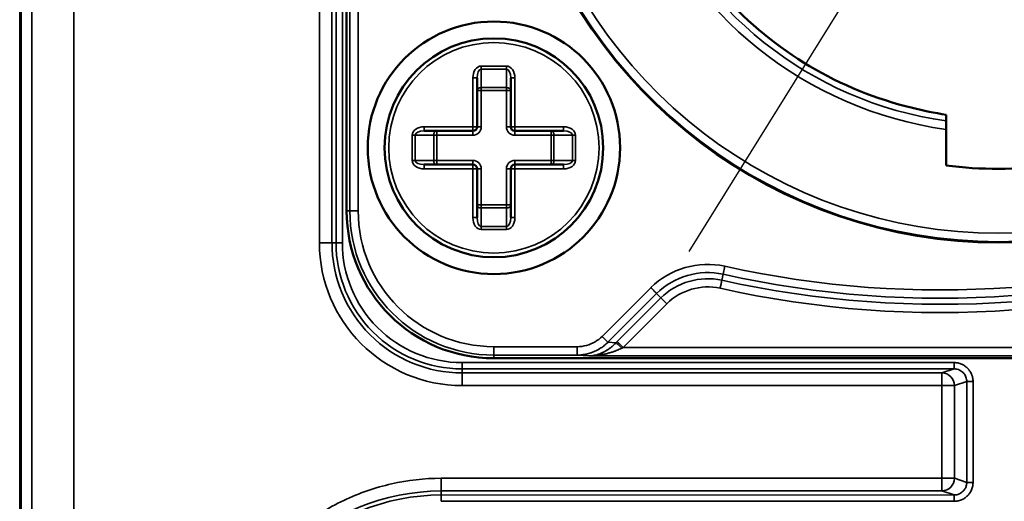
# Model space of a CAD drawing. Header units: millimetres. Extents: x 50 to 3176, y 50 to 2109.
# Tile 654 of 656: x 2321 to 2344, y 1008 to 1020. Entities that reach past the tile are written whole.
import ezdxf

# ---------------------------------------------------------------- set-up
doc = ezdxf.new("R2010")
doc.units = ezdxf.units.MM
doc.header["$LTSCALE"] = 10
for name, color, linetype, lineweight in [('Dimension (ISO)', 7, 'Continuous', 25), ('Visible (ISO)', 7, 'Continuous', 50), ('Visible Narrow (ISO)', 7, 'Continuous', 35)]:
    doc.layers.add(name, color=color, linetype=linetype, lineweight=lineweight)
doc.styles.add('Note Text (ANSI)', font='tahoma.ttf')
doc.dimstyles.new('Default (ISO)', dxfattribs={"dimscale": 10, "dimtxt": 1, "dimasz": 2.5, "dimexe": 3.175, "dimexo": 0, "dimgap": 0.762, "dimtad": 1, "dimrnd": 1e-08, "dimzin": 0, "dimdsep": 46, "dimtxsty": 'Note Text (ANSI)', "dimcen": 0.09, "dimdle": 10, "dimclrd": 1, "dimclre": 1, "dimclrt": 1, "dimazin": 0, "dimtfac": 3.5052, "dimtmove": 0, "dimatfit": 3, "dimfxl": 1, "dimtolj": 1, "dimtzin": 0, "dimlwd": -1, "dimlwe": -1, "dimarcsym": 0})

# ---------------------------------------------------------------- blocks, each defined once
blk = doc.blocks.new('*D13')
at = {"layer": 'Defpoints', "color": 0, "transparency": 16777216}
for p in [(2370.247, 1067.721), (2363.375, 1056.686)]:
    blk.add_point(p, dxfattribs=at)
at = {"layer": 'Dimension (ISO)', "color": 1, "transparency": 16777216}
for p, q in [((2383.462, 1088.942), (2521.218, 1310.149)), ((2363.375, 1056.686), (2370.247, 1067.721)), ((2350.159, 1035.464), (2336.944, 1014.243))]:
    blk.add_line(p, q, dxfattribs=at)
for points in [[(2379.925, 1091.145), (2386.999, 1086.74), (2370.247, 1067.721)], [(2346.622, 1037.667), (2353.696, 1033.262), (2363.375, 1056.686)]]:
    blk.add_solid(points, dxfattribs=at)
at = {"layer": 'Dimension (ISO)', "color": 1, "transparency": 16777216, "insert": (2422.55, 1190.872), "char_height": 10, "attachment_point": 1, "rotation": 58.0875, "style": 'Note Text (ANSI)'}
blk.add_mtext('\\A1;∅13.00 mm [∅0.512 in]', dxfattribs=at)

msp = doc.modelspace()

# ---------------------------------------------------------------- linework, layer by layer
at = {"layer": 'Visible (ISO)'}
for p, q in [((2321.066, 975.9574), (2321.066, 1036.2033)), ((2328.8108, 1015.2033), (2328.8108, 1036.2033)), ((2331.9108, 1018.3619), (2331.9108, 1017.2033)), ((2332.7108, 1017.2033), (2332.7108, 1018.3619)), ((2343.0608, 1017.3431), (2343.0608, 1017.1412)), ((2331.8108, 1017.1033), (2330.6522, 1017.1033)), ((2333.9693, 1017.1033), (2332.8108, 1017.1033)), ((2343.0608, 1017.1412), (2343.0608, 1016.2817)), ((2330.6522, 1016.3033), (2331.8108, 1016.3033)), ((2332.8108, 1016.3033), (2333.9693, 1016.3033)), ((2331.9108, 1016.2033), (2331.9108, 1015.0447)), ((2332.7108, 1015.0447), (2332.7108, 1016.2033)), ((2332.3108, 1011.7033), (2356.3108, 1011.7033))]:
    msp.add_line(p, q, dxfattribs=at)
for radius in [3, 2.6]:
    msp.add_circle((2332.3108, 1016.7033), radius, dxfattribs=at)
for centre, radius, start, end in [((2344.3108, 1026.2033), 11.75, 121.67243, 58.32757), ((2344.3108, 1026.2033), 8.794, 222, 256.5195), ((2331.8108, 1017.2033), 0.1, 270, 0), ((2332.8108, 1017.2033), 0.1, 180, 270), ((2331.8108, 1016.2033), 0.1, 0, 90), ((2332.8108, 1016.2033), 0.1, 90, 180), ((2344.3108, 1026.2033), 10, 262.81924, 277.18076), ((2332.3108, 1015.2033), 3.5, 180, 270)]:
    msp.add_arc(centre, radius, start, end, dxfattribs=at)
msp.add_ellipse((2344.4683, 1026.5268), major_axis=(1.8126, 8.9646), ratio=0.9818305, start_param=3.0964986, end_param=3.1874146, dxfattribs=at)
msp.add_rational_spline([(2343.0608, 1017.4901), (2343.0608, 1017.4172), (2343.0608, 1017.3431)], [1.00003363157, 1.00005538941, 1.00000850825], degree=2, dxfattribs=at)
at = {"layer": 'Visible Narrow (ISO)'}
for p, q in [((2321.0661, 1036.2033), (2321.0661, 975.9574)), ((2321.3229, 976.2142), (2321.3229, 1036.2033)), ((2322.3227, 1036.2033), (2322.3227, 976.2142)), ((2328.1617, 1014.4509), (2328.1617, 1036.2033)), ((2328.4617, 1036.2033), (2328.4617, 1014.4492)), ((2328.5585, 1014.4492), (2328.5585, 1036.2033)), ((2328.7082, 1036.2033), (2328.7082, 1014.4493)), ((2328.8859, 1015.2033), (2328.8859, 1036.2033)), ((2329.0859, 1036.2033), (2329.0859, 1015.2033)), ((2321.037, 975.9433), (2321.037, 1035.2742)), ((2332.0108, 1018.6447), (2332.6108, 1018.6447)), ((2332.0108, 1018.574), (2332.0108, 1018.6447)), ((2332.6108, 1018.574), (2332.0108, 1018.574)), ((2332.0108, 1018.574), (2332.0108, 1018.1326)), ((2332.6108, 1018.6447), (2332.6108, 1018.574)), ((2332.6108, 1018.1326), (2332.6108, 1018.574)), ((2331.8108, 1017.2033), (2331.8108, 1018.3619)), ((2331.8108, 1018.3619), (2331.9108, 1018.3619)), ((2332.7108, 1018.3619), (2332.8108, 1018.3619)), ((2332.8108, 1018.3619), (2332.8108, 1017.2033)), ((2332.0108, 1018.0619), (2332.0108, 1018.1326)), ((2332.0108, 1018.1326), (2332.6108, 1018.1326)), ((2332.6108, 1018.1326), (2332.6108, 1018.0619)), ((2332.0108, 1018.0619), (2331.9108, 1018.0619)), ((2332.6108, 1018.0619), (2332.0108, 1018.0619)), ((2332.0108, 1018.0619), (2332.0108, 1017.2033)), ((2332.6108, 1017.2033), (2332.6108, 1018.0619)), ((2332.7108, 1018.0619), (2332.6108, 1018.0619)), ((2328.4612, 1017.381), (2328.4612, 1017.381)), ((2330.6522, 1017.2033), (2331.8108, 1017.2033)), ((2330.6522, 1017.1033), (2330.6522, 1017.2033)), ((2331.8108, 1017.2033), (2331.8108, 1017.1033)), ((2331.9108, 1017.2033), (2331.8108, 1017.2033)), ((2331.9108, 1017.2033), (2332.0108, 1017.2033)), ((2332.6108, 1017.2033), (2332.7108, 1017.2033)), ((2332.8108, 1017.2033), (2332.7108, 1017.2033)), ((2332.8108, 1017.2033), (2333.9693, 1017.2033)), ((2332.8108, 1017.1033), (2332.8108, 1017.2033)), ((2333.9693, 1017.2033), (2333.9693, 1017.1033)), ((2330.3693, 1016.4033), (2330.3693, 1017.0033)), ((2330.3693, 1017.0033), (2330.4401, 1017.0033)), ((2330.4401, 1017.0033), (2330.4401, 1016.4033)), ((2330.8815, 1017.0033), (2330.4401, 1017.0033)), ((2330.8815, 1016.4033), (2330.8815, 1017.0033)), ((2330.8815, 1017.0033), (2330.9522, 1017.0033)), ((2330.9522, 1017.1033), (2330.9522, 1017.0033)), ((2331.8108, 1017.0033), (2330.9522, 1017.0033)), ((2330.9522, 1017.0033), (2330.9522, 1016.4033)), ((2331.8108, 1017.0033), (2331.8108, 1017.1033)), ((2332.8108, 1017.1033), (2332.8108, 1017.0033)), ((2333.6693, 1017.0033), (2332.8108, 1017.0033)), ((2333.6693, 1017.0033), (2333.6693, 1017.1033)), ((2333.6693, 1016.4033), (2333.6693, 1017.0033)), ((2333.6693, 1017.0033), (2333.7401, 1017.0033)), ((2334.1815, 1017.0033), (2333.7401, 1017.0033)), ((2333.7401, 1017.0033), (2333.7401, 1016.4033)), ((2334.1815, 1017.0033), (2334.2522, 1017.0033)), ((2334.1815, 1016.4033), (2334.1815, 1017.0033)), ((2334.2522, 1017.0033), (2334.2522, 1016.4033)), ((2330.4401, 1016.4033), (2330.3693, 1016.4033)), ((2330.4401, 1016.4033), (2330.8815, 1016.4033)), ((2330.6522, 1016.2033), (2330.6522, 1016.3033)), ((2330.9522, 1016.4033), (2330.8815, 1016.4033)), ((2330.9522, 1016.4033), (2331.8108, 1016.4033)), ((2330.9522, 1016.4033), (2330.9522, 1016.3033)), ((2331.8108, 1016.3033), (2331.8108, 1016.4033)), ((2331.8108, 1016.3033), (2331.8108, 1016.2033)), ((2332.8108, 1016.4033), (2333.6693, 1016.4033)), ((2332.8108, 1016.4033), (2332.8108, 1016.3033)), ((2332.8108, 1016.2033), (2332.8108, 1016.3033)), ((2333.6693, 1016.3033), (2333.6693, 1016.4033)), ((2333.7401, 1016.4033), (2333.6693, 1016.4033)), ((2333.7401, 1016.4033), (2334.1815, 1016.4033)), ((2333.9693, 1016.3033), (2333.9693, 1016.2033)), ((2334.2522, 1016.4033), (2334.1815, 1016.4033)), ((2331.8108, 1016.2033), (2330.6522, 1016.2033)), ((2331.8108, 1015.0447), (2331.8108, 1016.2033)), ((2331.8108, 1016.2033), (2331.9108, 1016.2033)), ((2332.0108, 1016.2033), (2331.9108, 1016.2033)), ((2332.0108, 1016.2033), (2332.0108, 1015.3447)), ((2332.6108, 1015.3447), (2332.6108, 1016.2033)), ((2332.7108, 1016.2033), (2332.6108, 1016.2033)), ((2332.7108, 1016.2033), (2332.8108, 1016.2033)), ((2333.9693, 1016.2033), (2332.8108, 1016.2033)), ((2332.8108, 1016.2033), (2332.8108, 1015.0447)), ((2331.9108, 1015.3447), (2332.0108, 1015.3447)), ((2332.0108, 1015.3447), (2332.6108, 1015.3447)), ((2332.0108, 1015.274), (2332.0108, 1015.3447)), ((2332.6108, 1015.274), (2332.0108, 1015.274)), ((2332.0108, 1015.274), (2332.0108, 1014.8326)), ((2332.6108, 1015.3447), (2332.7108, 1015.3447)), ((2332.6108, 1015.3447), (2332.6108, 1015.274)), ((2332.6108, 1014.8326), (2332.6108, 1015.274)), ((2328.8108, 1015.2033), (2328.8859, 1015.2033)), ((2329.0859, 1015.2033), (2328.8859, 1015.2033)), ((2331.9108, 1015.0447), (2331.8108, 1015.0447)), ((2332.8108, 1015.0447), (2332.7108, 1015.0447)), ((2332.0108, 1014.8326), (2332.6108, 1014.8326)), ((2332.0108, 1014.7619), (2332.0108, 1014.8326)), ((2332.6108, 1014.8326), (2332.6108, 1014.7619)), ((2332.6108, 1014.7619), (2332.0108, 1014.7619)), ((2328.4612, 1014.4492), (2328.162, 1014.4492)), ((2328.4617, 1014.4492), (2328.5585, 1014.4492)), ((2328.5596, 1014.4492), (2328.7082, 1014.4492)), ((2337.7625, 1013.6998), (2337.8052, 1013.8907)), ((2337.7311, 1013.558), (2337.7625, 1013.6998)), ((2337.7311, 1013.558), (2337.7311, 1013.558)), ((2336.0423, 1013.3807), (2334.8838, 1012.2223)), ((2336.1798, 1013.2415), (2335.0222, 1012.0839)), ((2336.2819, 1013.1383), (2336.1798, 1013.2415)), ((2335.2428, 1012.0992), (2336.2819, 1013.1383)), ((2335.3812, 1011.9609), (2336.4203, 1013)), ((2336.4203, 1013), (2336.2819, 1013.1383)), ((2335.0222, 1012.0839), (2334.8838, 1012.2223)), ((2335.2159, 1012.072), (2335.0222, 1012.0839)), ((2335.2428, 1012.0992), (2335.3812, 1011.9609)), ((2332.3108, 1011.7784), (2332.3108, 1011.9784)), ((2332.3108, 1011.9784), (2334.2874, 1011.9784)), ((2332.3108, 1011.7784), (2332.3108, 1011.7033)), ((2334.2874, 1011.7784), (2332.3108, 1011.7784)), ((2334.2874, 1011.9784), (2334.2874, 1011.7784)), ((2334.2874, 1011.7784), (2334.5705, 1011.7609)), ((2335.3812, 1011.9609), (2354.258, 1011.9609)), ((2331.5567, 1011.6007), (2343.2529, 1011.6007)), ((2331.5567, 1011.6007), (2331.5567, 1011.4521)), ((2355.0763, 1011.7609), (2334.5705, 1011.7609)), ((2343.2529, 1011.4507), (2343.2529, 1011.6007)), ((2331.5566, 1011.451), (2331.5566, 1011.3544)), ((2331.5566, 1011.3544), (2331.5566, 1011.3542)), ((2343.2529, 1011.4507), (2331.5567, 1011.451)), ((2331.5567, 1011.3542), (2342.9616, 1011.3537)), ((2343.2529, 1011.4507), (2342.9616, 1011.3537)), ((2342.9616, 1011.3537), (2342.9616, 1011.0529)), ((2343.2612, 1011.0537), (2343.5533, 1011.151)), ((2343.7031, 1011.151), (2343.5533, 1011.151)), ((2343.5533, 1008.7555), (2343.5533, 1011.151)), ((2343.7031, 1011.151), (2343.7031, 1008.7555)), ((2342.9601, 1011.0528), (2331.5614, 1011.0536)), ((2342.9587, 1008.8534), (2342.9587, 1011.0528)), ((2343.2612, 1011.0537), (2343.2612, 1008.8528)), ((2331.0591, 1008.853), (2342.9588, 1008.8534)), ((2331.0591, 1008.5529), (2331.0591, 1008.853)), ((2342.9616, 1008.8528), (2342.9616, 1008.5529)), ((2343.2612, 1008.8528), (2342.9616, 1008.8528)), ((2343.5533, 1008.7555), (2343.2612, 1008.8528)), ((2343.5533, 1008.7555), (2343.7031, 1008.7555)), ((2342.9616, 1008.5529), (2331.0591, 1008.5523)), ((2331.0591, 1008.5523), (2331.0591, 1008.4553)), ((2342.9616, 1008.5529), (2343.2529, 1008.4559)), ((2331.0591, 1008.4553), (2343.2529, 1008.4559)), ((2331.0591, 1008.3058), (2331.0591, 1008.4536)), ((2343.2528, 1008.3059), (2331.0591, 1008.3059))]:
    msp.add_line(p, q, dxfattribs=at)
msp.add_circle((2332.3108, 1016.7033), 2.5, dxfattribs=at)
for centre, radius, start, end in [((2344.3108, 1026.2033), 11.7299, 121.51304, 58.48696), ((2344.3108, 1026.2033), 11.5299, 119.85262, 60.14738), ((2344.3108, 1026.2033), 9.1479, 200.47548, 262.14635), ((2344.3108, 1026.2033), 8.9479, 200.86395, 261.96968), ((2331.8108, 1017.2033), 0.2, 270, 0), ((2332.8108, 1017.2033), 0.2, 180, 270), ((2331.8108, 1016.2033), 0.2, 0, 90), ((2332.8108, 1016.2033), 0.2, 90, 180), ((2332.3108, 1015.2033), 3.4249, 180, 270), ((2332.3108, 1015.2033), 3.2249, 180, 270), ((2342.9187, 1036.7475), 23.4218, 257.38952, 290.97201), ((2342.9187, 1036.7475), 23.6174, 257.38959, 290.97082), ((2331.5578, 1014.4503), 3.3958, 180.01837, 269.97982), ((2331.555, 1014.4475), 3.0924, 179.96856, 270.03208), ((2331.5553, 1014.4478), 2.9971, 179.97442, 270.02548), ((2331.5553, 1014.4478), 2.8472, 179.9717, 270.02741), ((2342.9187, 1036.7475), 23.9583, 257.39372, 290.97281), ((2342.9187, 1036.7475), 23.7627, 257.39041, 290.96963), ((2337.397, 1011.9998), 1.9345, 77.81876, 134.45061), ((2337.397, 1011.9998), 1.7389, 77.86602, 134.42822), ((2337.397, 1011.9998), 1.5937, 77.89756, 134.40351), ((2337.397, 1011.9998), 1.398, 77.9125, 134.32006), ((2331.0583, 1003.4557), 5.0949, 89.99201, 180.00799), ((2331.0586, 1003.4555), 5.0004, 89.99453, 180.00528)]:
    msp.add_arc(centre, radius, start, end, dxfattribs=at)
for centre, major_axis, ratio, start_param, end_param in [((2332.011, 1018.3616), (-0.0004, 0.2831), 0.7071835, 6.2824046, 7.8520412), ((2332.0109, 1018.3616), (-0.0001, 0.2124), 0.4714285, 6.2831099, 7.8526634), ((2332.6106, 1018.3616), (0.0004, 0.2831), 0.7071819, 4.714229, 6.28392), ((2332.6107, 1018.3617), (0.0001, 0.2123), 0.4714906, 4.7133845, 6.2831186), ((2332.0108, 1018.0619), (-0.1, 0), 0.7071068, 4.7123802, 6.2831786), ((2332.6108, 1018.0619), (0.1, 0), 0.7071068, 0.0000059, 1.5708029), ((2330.6525, 1017.0031), (-0.2831, 0.0004), 0.7071819, 4.714229, 6.28392), ((2333.9691, 1017.0031), (0.2831, 0.0004), 0.7071835, 6.2824046, 7.8520412), ((2330.6524, 1017.0032), (-0.2123, 0.0001), 0.4714906, 4.7133845, 6.2831186), ((2330.9522, 1017.0033), (0, 0.1), 0.7071068, 0.0000029, 1.570801), ((2333.6693, 1017.0033), (0, 0.1), 0.7071068, 4.7123802, 6.2831786), ((2333.9691, 1017.0032), (-0.2124, -0.0001), 0.4714285, 3.1415173, 4.7110707), ((2330.6525, 1016.4035), (0.2831, 0.0004), 0.7071835, 3.140812, 4.7104486), ((2330.6524, 1016.4034), (-0.2124, -0.0001), 0.4714285, 6.2831099, 7.8526634), ((2330.9522, 1016.4033), (0, -0.1), 0.7071068, 4.7123802, 6.2831786), ((2333.6693, 1016.4033), (0, -0.1), 0.7071068, 0.0000029, 1.570801), ((2333.9691, 1016.4035), (-0.2831, 0.0004), 0.7071819, 1.5726364, 3.1423273), ((2333.9692, 1016.4034), (-0.2123, 0.0001), 0.4714906, 1.5717918, 3.141526), ((2332.0108, 1015.3447), (-0.1, 0), 0.7071068, 0.0000029, 1.570801), ((2332.6108, 1015.3447), (0.1, 0), 0.7071068, 4.7123802, 6.2831786), ((2332.011, 1015.045), (0.0004, 0.2831), 0.7071819, 1.5726364, 3.1423273), ((2332.0109, 1015.0449), (0.0001, 0.2123), 0.4714906, 1.5717918, 3.141526), ((2332.6105, 1015.045), (-0.0004, 0.2831), 0.7071835, 3.140812, 4.7104486), ((2332.6107, 1015.0449), (-0.0001, 0.2124), 0.4714285, 3.1415173, 4.7110707), ((2335.3542, 1011.9337), (-0.1429, 0.1399), 0.0487301, 4.7600806, 6.0735004), ((2334.9072, 1011.6273), (-0.0724, 0.1864), 0.479978, 5.6031166, 6.1651098), ((2339.3512, 1012.912), (-4.3101, -1.213), 0.0866505, 5.8582048, 5.8745666), ((2331.5565, 1011.0544), (0.0001, 0.3), 0.0004939, 4.7126106, 6.2647682), ((2342.9616, 1011.0537), (-0.0948, 0.2846), 0.9984779, 4.3913386, 5.961219), ((2342.9616, 1008.8528), (-0.0948, -0.2846), 0.9984779, 0.3219625, 1.8918467)]:
    msp.add_ellipse(centre, major_axis=major_axis, ratio=ratio, start_param=start_param, end_param=end_param, dxfattribs=at)
for points, knots in [([(2337.6898, 1013.3668), (2337.6927, 1013.3797), (2337.6957, 1013.3925), (2337.7005, 1013.4142), (2337.7025, 1013.4232), (2337.7071, 1013.444), (2337.7096, 1013.4557), (2337.7137, 1013.4748), (2337.7153, 1013.4825), (2337.719, 1013.4997), (2337.7209, 1013.5089), (2337.724, 1013.5231), (2337.7251, 1013.5285), (2337.7276, 1013.5401), (2337.7287, 1013.5458), (2337.7303, 1013.5535), (2337.7308, 1013.5561), (2337.7311, 1013.558)], [0, 0, 0, 0, 0.14544992, 0.14544992, 0.25, 0.25, 0.39510957, 0.39510957, 0.5, 0.5, 0.64511759, 0.64511759, 0.75, 0.75, 0.89536653, 0.89536653, 0.99979873, 0.99979873, 0.99979873, 0.99979873]), ([(2336.0423, 1013.3807), (2336.0517, 1013.3714), (2336.0612, 1013.3621), (2336.0704, 1013.3529), (2336.0769, 1013.3464), (2336.0833, 1013.3399), (2336.0896, 1013.3336), (2336.0984, 1013.3248), (2336.1067, 1013.3162), (2336.1147, 1013.3081), (2336.1204, 1013.3023), (2336.1258, 1013.2967), (2336.131, 1013.2914), (2336.1381, 1013.2841), (2336.1447, 1013.2774), (2336.1506, 1013.2714), (2336.1548, 1013.267), (2336.1587, 1013.2631), (2336.1622, 1013.2595), (2336.167, 1013.2546), (2336.1711, 1013.2504), (2336.1743, 1013.2472), (2336.1766, 1013.2448), (2336.1784, 1013.243), (2336.1798, 1013.2415)], [0.00001037, 0.00001037, 0.00001037, 0.00001037, 0.14606528, 0.14606528, 0.14606528, 0.25, 0.25, 0.25, 0.39530877, 0.39530877, 0.39530877, 0.5, 0.5, 0.5, 0.64511558, 0.64511558, 0.64511558, 0.75, 0.75, 0.75, 0.89542394, 0.89542394, 0.89542394, 0.99999716, 0.99999716, 0.99999716, 0.99999716]), ([(2335.0222, 1012.0839), (2334.9968, 1012.0582), (2334.9701, 1012.0338), (2334.9352, 1012.0053), (2334.9281, 1011.9996), (2334.8925, 1011.9721), (2334.8631, 1011.9518), (2334.8244, 1011.9278), (2334.8157, 1011.9226), (2334.7991, 1011.913), (2334.7914, 1011.9087), (2334.7606, 1011.8919), (2334.7372, 1011.8803), (2334.6896, 1011.859), (2334.6654, 1011.8492), (2334.6323, 1011.8372), (2334.6238, 1011.8343), (2334.598, 1011.8257), (2334.5806, 1011.8204), (2334.5294, 1011.8064), (2334.4951, 1011.7988), (2334.4449, 1011.7903), (2334.4296, 1011.7881), (2334.3789, 1011.7819), (2334.343, 1011.7793), (2334.3003, 1011.7785), (2334.2938, 1011.7784), (2334.2874, 1011.7784)], [0, 0, 0, 0, 0.130616, 0.130616, 0.1639904, 0.1639904, 0.2951632, 0.2951632, 0.3333333, 0.3333333, 0.3666623, 0.3666623, 0.4654558, 0.4654558, 0.5646454, 0.5646454, 0.5984042, 0.5984042, 0.6666667, 0.6666667, 0.7948928, 0.7948928, 0.8501995, 0.8501995, 0.9773868, 0.9773868, 1, 1, 1, 1]), ([(2335.2159, 1012.072), (2335.197, 1012.0529), (2335.1773, 1012.034), (2335.157, 1012.0157), (2335.1413, 1012.0015), (2335.1253, 1011.9877), (2335.1088, 1011.9742), (2335.0914, 1011.96), (2335.0736, 1011.9462), (2335.0551, 1011.9329), (2335.0373, 1011.9199), (2335.0188, 1011.9074), (2334.9997, 1011.8953), (2334.9956, 1011.8927), (2334.9915, 1011.8901), (2334.9874, 1011.8876), (2334.9639, 1011.8732), (2334.9394, 1011.8596), (2334.9139, 1011.8469), (2334.8919, 1011.836), (2334.8692, 1011.8258), (2334.8459, 1011.8165)], [0, 0, 0, 0, 0.1883874, 0.1883874, 0.1883874, 0.3333333, 0.3333333, 0.3333333, 0.4864157, 0.4864157, 0.4864157, 0.6349849, 0.6349849, 0.6349849, 0.6666667, 0.6666667, 0.6666667, 0.8460307, 0.8460307, 0.8460307, 1, 1, 1, 1]), ([(2334.8459, 1011.8165), (2334.8241, 1011.8079), (2334.8021, 1011.8003), (2334.7801, 1011.7936), (2334.7721, 1011.7912), (2334.7641, 1011.789), (2334.7561, 1011.7868), (2334.7367, 1011.7816), (2334.7171, 1011.7772), (2334.6974, 1011.7735), (2334.6918, 1011.7725), (2334.6862, 1011.7715), (2334.6806, 1011.7706), (2334.6754, 1011.7698), (2334.6702, 1011.769), (2334.6649, 1011.7682), (2334.6404, 1011.7647), (2334.6154, 1011.7625), (2334.5902, 1011.7615), (2334.5836, 1011.7612), (2334.5771, 1011.761), (2334.5705, 1011.7609)], [0, 0, 0, 0, 0.2449846, 0.2449846, 0.2449846, 0.3333333, 0.3333333, 0.3333333, 0.5490096, 0.5490096, 0.5490096, 0.609962, 0.609962, 0.609962, 0.6666667, 0.6666667, 0.6666667, 0.9315587, 0.9315587, 0.9315587, 1, 1, 1, 1]), ([(2334.5705, 1011.7609), (2334.6583, 1011.7614), (2334.7459, 1011.7682), (2334.8328, 1011.7813), (2334.8576, 1011.785), (2334.8824, 1011.7893), (2334.9072, 1011.7941)], [0, 0, 0, 0, 0.7773582, 0.7773582, 0.7773582, 1, 1, 1, 1]), ([(2334.9072, 1011.7941), (2334.9356, 1011.7996), (2334.9633, 1011.8057), (2335.018, 1011.8192), (2335.0449, 1011.8266), (2335.0959, 1011.8419), (2335.1201, 1011.8497), (2335.166, 1011.8656), (2335.1878, 1011.8737), (2335.2131, 1011.8837), (2335.2172, 1011.8853), (2335.237, 1011.8933), (2335.2523, 1011.8998), (2335.2851, 1011.9142), (2335.3024, 1011.9221), (2335.3311, 1011.9358), (2335.3428, 1011.9415), (2335.3542, 1011.9473)], [0, 0, 0, 0, 0.1658809, 0.1658809, 0.3333333, 0.3333333, 0.4901401, 0.4901401, 0.6381454, 0.6381454, 0.6666667, 0.6666667, 0.7774939, 0.7774939, 0.9080308, 0.9080308, 1, 1, 1, 1]), ([(2343.7031, 1011.151), (2343.7031, 1011.1672), (2343.7023, 1011.183), (2343.7006, 1011.1985), (2343.6997, 1011.2074), (2343.6985, 1011.2162), (2343.697, 1011.2249), (2343.6944, 1011.2407), (2343.691, 1011.2561), (2343.6868, 1011.2713), (2343.6843, 1011.2804), (2343.6814, 1011.2894), (2343.6783, 1011.2983), (2343.6752, 1011.3072), (2343.6719, 1011.3159), (2343.6682, 1011.3246), (2343.6607, 1011.3423), (2343.6521, 1011.3596), (2343.6424, 1011.3763), (2343.6295, 1011.3986), (2343.6146, 1011.4199), (2343.598, 1011.4398), (2343.5936, 1011.445), (2343.5891, 1011.4502), (2343.5845, 1011.4552), (2343.5801, 1011.4599), (2343.5757, 1011.4646), (2343.5711, 1011.4691), (2343.5529, 1011.4874), (2343.533, 1011.504), (2343.5119, 1011.5188), (2343.5081, 1011.5215), (2343.5043, 1011.5241), (2343.5003, 1011.5267), (2343.4789, 1011.5407), (2343.4562, 1011.553), (2343.4328, 1011.5632), (2343.4307, 1011.5642), (2343.4286, 1011.5651), (2343.4264, 1011.566), (2343.4142, 1011.5712), (2343.4018, 1011.5757), (2343.3892, 1011.5797), (2343.3746, 1011.5844), (2343.3597, 1011.5882), (2343.3444, 1011.5914), (2343.3298, 1011.5944), (2343.3149, 1011.5967), (2343.2996, 1011.5983), (2343.2844, 1011.5998), (2343.2688, 1011.6007), (2343.2529, 1011.6007)], [0, 0, 0, 0, 0.06451122, 0.06451122, 0.06451122, 0.10161098, 0.10161098, 0.10161098, 0.16893955, 0.16893955, 0.16893955, 0.20962899, 0.20962899, 0.20962899, 0.25, 0.25, 0.25, 0.33274887, 0.33274887, 0.33274887, 0.44333516, 0.44333516, 0.44333516, 0.47248321, 0.47248321, 0.47248321, 0.5, 0.5, 0.5, 0.61009662, 0.61009662, 0.61009662, 0.63008312, 0.63008312, 0.63008312, 0.73994985, 0.73994985, 0.73994985, 0.75, 0.75, 0.75, 0.80698071, 0.80698071, 0.80698071, 0.8730878, 0.8730878, 0.8730878, 0.93651096, 0.93651096, 0.93651096, 0.99993412, 0.99993412, 0.99993412, 0.99993412]), ([(2343.2529, 1011.4507), (2343.27, 1011.4507), (2343.2871, 1011.4493), (2343.3209, 1011.4435), (2343.3375, 1011.4391), (2343.3698, 1011.4277), (2343.3854, 1011.4206), (2343.4153, 1011.4038), (2343.4295, 1011.3942), (2343.4507, 1011.377), (2343.4583, 1011.3701), (2343.4778, 1011.3506), (2343.4891, 1011.3372), (2343.5091, 1011.3086), (2343.5179, 1011.2935), (2343.5326, 1011.2618), (2343.5386, 1011.2454), (2343.5477, 1011.2116), (2343.5507, 1011.1944), (2343.5529, 1011.1684), (2343.5533, 1011.1597), (2343.5533, 1011.151)], [0, 0, 0, 0, 0.1088201, 0.1088201, 0.2175516, 0.2175516, 0.3262234, 0.3262234, 0.4350325, 0.4350325, 0.5, 0.5, 0.6112355, 0.6112355, 0.7224063, 0.7224063, 0.8335228, 0.8335228, 0.9447311, 0.9447311, 1, 1, 1, 1]), ([(2342.9616, 1011.0528), (2342.9785, 1011.053), (2342.9951, 1011.0532), (2343.0291, 1011.0534), (2343.0463, 1011.0535), (2343.0792, 1011.0536), (2343.0949, 1011.0537), (2343.1242, 1011.0537), (2343.1378, 1011.0537), (2343.1635, 1011.0537), (2343.1756, 1011.0537), (2343.1975, 1011.0537), (2343.2074, 1011.0537), (2343.2244, 1011.0537), (2343.2317, 1011.0537), (2343.2441, 1011.0537), (2343.2491, 1011.0537), (2343.2567, 1011.0537), (2343.2593, 1011.0537), (2343.2609, 1011.0537), (2343.2611, 1011.0537), (2343.2612, 1011.0537)], [0.00599351, 0.00599351, 0.00599351, 0.00599351, 0.10897509, 0.10897509, 0.22115421, 0.22115421, 0.33333333, 0.33333333, 0.44268764, 0.44268764, 0.55571807, 0.55571807, 0.66666667, 0.66666667, 0.77152742, 0.77152742, 0.87608685, 0.87608685, 0.9804479, 0.9804479, 1, 1, 1, 1]), ([(2325.6615, 1003.455), (2325.6625, 1003.8591), (2325.7514, 1004.6463), (2326.1478, 1005.7969), (2326.8022, 1006.8449), (2327.6761, 1007.7172), (2328.7237, 1008.3693), (2329.8719, 1008.7629), (2330.6537, 1008.8516), (2331.0591, 1008.853)], [0.00008948, 0.00008948, 0.00008948, 0.00008948, 0.14285714, 0.28571429, 0.42857143, 0.57142857, 0.71428571, 0.85714286, 0.99961558, 0.99961558, 0.99961558, 0.99961558]), ([(2343.2528, 1008.3059), (2343.2778, 1008.3059), (2343.2849, 1008.3067), (2343.3004, 1008.3084), (2343.3063, 1008.309), (2343.3121, 1008.3097), (2343.3179, 1008.3105), (2343.3337, 1008.3128), (2343.3492, 1008.3159), (2343.3644, 1008.3198), (2343.3703, 1008.3212), (2343.376, 1008.3228), (2343.3818, 1008.3246), (2343.3969, 1008.3291), (2343.4118, 1008.3344), (2343.4264, 1008.3405), (2343.4334, 1008.3435), (2343.4403, 1008.3466), (2343.4472, 1008.3499), (2343.4705, 1008.3611), (2343.493, 1008.3743), (2343.5141, 1008.3893), (2343.5344, 1008.4037), (2343.5535, 1008.4198), (2343.5711, 1008.4374), (2343.5743, 1008.4406), (2343.5775, 1008.4439), (2343.5806, 1008.4472), (2343.5981, 1008.4658), (2343.614, 1008.4859), (2343.6281, 1008.5072), (2343.6325, 1008.5139), (2343.6368, 1008.5207), (2343.6408, 1008.5276), (2343.6512, 1008.5451), (2343.6603, 1008.5633), (2343.6682, 1008.582), (2343.6742, 1008.5962), (2343.6795, 1008.6107), (2343.684, 1008.6255), (2343.689, 1008.6421), (2343.693, 1008.659), (2343.6961, 1008.6764), (2343.6987, 1008.6911), (2343.7007, 1008.7061), (2343.7018, 1008.7215), (2343.7027, 1008.7327), (2343.7031, 1008.744), (2343.7031, 1008.7555)], [0, 0, 0, 0, 0.0646079, 0.0646079, 0.0646079, 0.089047, 0.089047, 0.089047, 0.1561628, 0.1561628, 0.1561628, 0.1818957, 0.1818957, 0.1818957, 0.25, 0.25, 0.25, 0.2827168, 0.2827168, 0.2827168, 0.3937343, 0.3937343, 0.3937343, 0.5, 0.5, 0.5, 0.5194637, 0.5194637, 0.5194637, 0.6285476, 0.6285476, 0.6285476, 0.6628092, 0.6628092, 0.6628092, 0.75, 0.75, 0.75, 0.8165204, 0.8165204, 0.8165204, 0.8908946, 0.8908946, 0.8908946, 0.954088, 0.954088, 0.954088, 1, 1, 1, 1]), ([(2343.5533, 1008.7555), (2343.5533, 1008.7276), (2343.5494, 1008.6995), (2343.5416, 1008.6726), (2343.5347, 1008.6484), (2343.5246, 1008.6251), (2343.5119, 1008.6035), (2343.5005, 1008.5842), (2343.487, 1008.5662), (2343.4717, 1008.55), (2343.4695, 1008.5477), (2343.4674, 1008.5455), (2343.4652, 1008.5433), (2343.4535, 1008.5317), (2343.4408, 1008.521), (2343.4273, 1008.5114), (2343.4132, 1008.5014), (2343.3982, 1008.4926), (2343.3826, 1008.4851), (2343.3685, 1008.4784), (2343.3539, 1008.4728), (2343.3389, 1008.4683), (2343.3249, 1008.4642), (2343.3107, 1008.4611), (2343.2963, 1008.459), (2343.2819, 1008.4569), (2343.2674, 1008.4558), (2343.2529, 1008.4559)], [0, 0, 0, 0, 0.1780054, 0.1780054, 0.1780054, 0.3377994, 0.3377994, 0.3377994, 0.4802823, 0.4802823, 0.4802823, 0.5, 0.5, 0.5, 0.60546, 0.60546, 0.60546, 0.7155972, 0.7155972, 0.7155972, 0.8150418, 0.8150418, 0.8150418, 0.9077005, 0.9077005, 0.9077005, 1, 1, 1, 1]), ([(2343.2529, 1008.4559), (2343.2529, 1008.4557), (2343.2529, 1008.4546), (2343.2529, 1008.4526), (2343.2529, 1008.4503), (2343.253, 1008.447), (2343.253, 1008.4425), (2343.2529, 1008.4403), (2343.2529, 1008.4377), (2343.2529, 1008.4349), (2343.2529, 1008.4293), (2343.2528, 1008.4226), (2343.2527, 1008.415), (2343.2527, 1008.4079), (2343.2527, 1008.4), (2343.2527, 1008.3916), (2343.2528, 1008.3879), (2343.2528, 1008.384), (2343.2529, 1008.3801), (2343.253, 1008.3715), (2343.2533, 1008.3624), (2343.2534, 1008.353), (2343.2536, 1008.3444), (2343.2537, 1008.3356), (2343.2535, 1008.3266), (2343.2534, 1008.3198), (2343.2532, 1008.3128), (2343.2528, 1008.3059)], [0, 0, 0, 0, 0.12399494, 0.12399494, 0.12399494, 0.2622327, 0.2622327, 0.2622327, 0.33333333, 0.33333333, 0.33333333, 0.4755762, 0.4755762, 0.4755762, 0.60858453, 0.60858453, 0.60858453, 0.66666667, 0.66666667, 0.66666667, 0.79450124, 0.79450124, 0.79450124, 0.9106254, 0.9106254, 0.9106254, 1, 1, 1, 1])]:
    msp.add_open_spline(points, degree=3, knots=knots, dxfattribs=at)
for points in [[(2334.8838, 1012.2223), (2334.8336, 1012.1721), (2334.7223, 1012.087), (2334.5163, 1011.9995), (2334.3665, 1011.9797), (2334.2874, 1011.9784)], [(2335.2428, 1012.0992), (2335.2398, 1012.0962), (2335.2338, 1012.0902), (2335.2248, 1012.0811), (2335.2189, 1012.075), (2335.2159, 1012.072)]]:
    msp.add_open_spline(points, degree=3, dxfattribs=at)

# ---------------------------------------------------------------- dimensions: what is measured, and where the dimension line sits
at = {"layer": 'Dimension (ISO)', "color": 1, "true_color": 0xff0000}
dim = msp.add_diameter_dim_2p(p1=(2363.3747, 1056.6857), p2=(2370.2468, 1067.7208), text='<> mm [∅0.512 in]', dimstyle='Default (ISO)', override={"dimgap": 0.762, "dimdec": 2, "dimlfac": 1, "dimpost": '', "dimtol": 0, "dimlim": 0, "dimtp": 0, "dimtm": 0, "dimtdec": 2, "dimatfit": 2}, dxfattribs=at)
dim.commit()
dim.dimension.update_dxf_attribs({"geometry": '*D13', "text_midpoint": (2478.6567, 1241.8042), "dimtype": 163})

doc.saveas('drawing.dxf')
